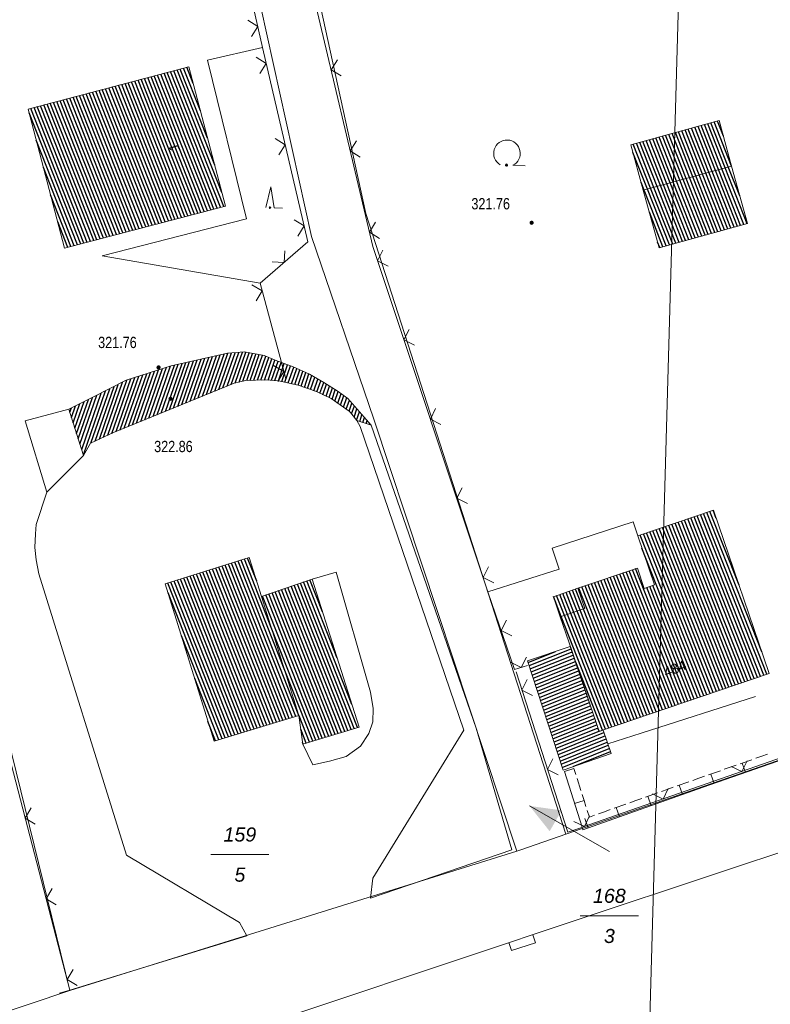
# Model space of a CAD drawing. Header units: metres. Extents: x 345144 to 348639, y 5629211 to 5635235.
# Tile 979 of 1056: x 347348 to 347393, y 5631347 to 5631406. Entities that reach past the tile are written whole.
import ezdxf
from ezdxf.enums import TextEntityAlignment as Align

# ---------------------------------------------------------------- set-up
doc = ezdxf.new("R2010")
doc.units = ezdxf.units.M
doc.header["$MEASUREMENT"] = 0
for name, color, linetype in [('011 Gebäude', 7, 'Continuous'), ('028 Geländeform', 7, 'Continuous'), ('028 Geländeform Ausg.', 7, 'Continuous'), ('065-066 Ver_Entsorgung Ausg.', 7, 'Continuous'), ('081-083 Topographie', 7, 'Continuous'), ('AX Flurstück', 7, 'Continuous'), ('AX Gebäude', 7, 'Continuous'), ('Blatt', 7, 'Continuous'), ('Definitionslinie', 7, 'Continuous'), ('MG Präsentationsobjekt - Linie', 7, 'Continuous'), ('Präsentationsobjekt -Text (punktförmig)', 7, 'Continuous')]:
    doc.layers.add(name, color=color, linetype=linetype)
doc.styles.add('ARIAL', font='arial.ttf', dxfattribs={"height": 1})
doc.styles.add('ARIALIT', font='ariali.ttf', dxfattribs={"height": 1})
pattern_1 = [(250.9552151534, (0, 0), (0.1890527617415, -0.065261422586), [])]
pattern_2 = [(111.5294117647, (0, 0), (-0.186045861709, -0.07339575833), [])]

# ---------------------------------------------------------------- blocks, each defined once
blk = doc.blocks.new('alk_043x_nrw')
h = blk.add_hatch(color=7)
edge = h.paths.add_edge_path(flags=0)
edge.add_arc((0, 0), 1, 180, 360, ccw=False)
edge.add_arc((0, 0), 1, 0, 180, ccw=False)
blk = doc.blocks.new('alk_7200_nrwx2')
at = {"true_color": 0x2e2e2e}
h = blk.add_hatch(color=250, dxfattribs=at)
edge = h.paths.add_edge_path(flags=0)
edge.add_arc((-0.020544, -0.388118), 0.055525, 180, 360, ccw=False)
edge.add_arc((-0.020544, -0.388118), 0.055525, 0, 180, ccw=False)
at = {"color": 250, "lineweight": 5, "true_color": 0x2e2e2e, "flags": 128}
blk.add_lwpolyline([(-0.298168, -0.388118), (-0.020544, 1), (0.257079, -0.388118), (0.812326, -0.388118)], dxfattribs=at)
blk.add_lwpolyline([(-0.298168, -0.388118), (-0.020544, 1), (0.257079, -0.388118), (0.812326, -0.388118)], dxfattribs=at)
at = {"color": 250, "lineweight": 5, "true_color": 0x2e2e2e}
for start, end in [(0, 180), (180, 0)]:
    blk.add_arc((-0.020544, -0.388118), 0.055525, start, end, dxfattribs=at)
blk = doc.blocks.new('alk_7100_nrwx2')
at = {"true_color": 0x2e2e2e}
h = blk.add_hatch(color=250, dxfattribs=at)
edge = h.paths.add_edge_path(flags=0)
edge.add_arc((0.024073, -0.597267), 0.057254, 180, 360, ccw=False)
edge.add_arc((0.024073, -0.597267), 0.057255, 0, 180, ccw=False)
at = {"color": 250, "lineweight": 5, "true_color": 0x2e2e2e, "flags": 128}
blk.add_lwpolyline([(0.349382, -0.597267), (1, -0.597267)], dxfattribs=at)
at = {"color": 250, "lineweight": 5, "true_color": 0x2e2e2e}
for centre, radius, start, end in [((0.024073, 0.012362), 0.690995, -61.9148169, -118.0851831), ((0.024073, -0.597267), 0.057255, 0, 180), ((0.024073, -0.597267), 0.057254, 180, 0)]:
    blk.add_arc(centre, radius, start, end, dxfattribs=at)
blk = doc.blocks.new('swc_strasseneinlauf')
at = {"color": 7, "lineweight": 5, "flags": 128}
blk.add_lwpolyline([(-1, 0), (-1, -0.666667), (1, -0.666667), (1, 0)], dxfattribs=at)

msp = doc.modelspace()

# ---------------------------------------------------------------- hatches: boundary and pattern name
at = {"layer": '011 Gebäude', "true_color": 0x8f8f8f}
h = msp.add_hatch(dxfattribs=at)
h.set_pattern_fill('_USER', color=252, scale=0.2, angle=201.88235294, style=0, pattern_type=0)
h.set_pattern_definition([(201.882352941, (0, 0), (0.074540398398, -0.185590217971), [])])
h.paths.add_polyline_path([(347383.016, 5631363.509), (347383.491, 5631362.1), (347380.622, 5631361.113), (347378.49, 5631367.651), (347378.49, 5631367.651), (347381.048, 5631368.523), (347382.782, 5631363.43), (347382.782, 5631363.43)], flags=0)
at = {"layer": '028 Geländeform', "true_color": 0xb27500}
h = msp.add_hatch(dxfattribs=at)
h.set_pattern_fill('_USER', color=44, scale=0.2, angle=250.95521515, style=0, pattern_type=0)
h.set_pattern_definition(pattern_1)
edge = h.paths.add_edge_path(flags=0)
edge.add_line((347301.488, 5631447.527), (347286.659, 5631441.409))
edge.add_line((347286.659, 5631441.409), (347286.659, 5631441.409))
edge.add_line((347286.659, 5631441.409), (347281.348, 5631439.218))
edge.add_line((347281.348, 5631439.218), (347267.408, 5631433.634))
edge.add_line((347267.408, 5631433.634), (347254.901, 5631425.92))
edge.add_line((347254.901, 5631425.92), (347254.901, 5631425.92))
edge.add_line((347254.901, 5631425.92), (347245.924, 5631419.727))
edge.add_line((347245.924, 5631419.727), (347245.924, 5631419.727))
edge.add_line((347245.924, 5631419.727), (347245.921, 5631419.725))
edge.add_line((347245.921, 5631419.725), (347245.921, 5631419.725))
edge.add_line((347245.921, 5631419.725), (347245.71, 5631419.579))
edge.add_line((347245.71, 5631419.579), (347232.809, 5631412.085))
edge.add_line((347232.809, 5631412.085), (347232.809, 5631412.085))
edge.add_line((347232.809, 5631412.085), (347232.488, 5631411.899))
edge.add_line((347232.488, 5631411.899), (347232.488, 5631411.899))
edge.add_line((347232.488, 5631411.899), (347190.64, 5631387.589))
edge.add_line((347190.64, 5631387.589), (347178.066, 5631380.611))
edge.add_line((347178.066, 5631380.611), (347178.066, 5631380.611))
edge.add_line((347178.066, 5631380.611), (347177.997, 5631380.573))
edge.add_line((347177.997, 5631380.573), (347177.997, 5631380.573))
edge.add_line((347177.997, 5631380.573), (347177.978, 5631380.563))
edge.add_line((347177.978, 5631380.563), (347177.978, 5631380.563))
edge.add_line((347177.978, 5631380.563), (347175.096, 5631378.963))
edge.add_line((347175.096, 5631378.963), (347163.807, 5631372.949))
edge.add_line((347163.807, 5631372.949), (347163.807, 5631372.949))
edge.add_line((347163.807, 5631372.949), (347163.531, 5631372.802))
edge.add_line((347163.531, 5631372.802), (347163.531, 5631372.802))
edge.add_line((347163.531, 5631372.802), (347151.116, 5631366.189))
edge.add_line((347151.116, 5631366.189), (347148.665, 5631364.877))
edge.add_line((347148.665, 5631364.877), (347146.123, 5631363.52))
edge.add_line((347146.123, 5631363.52), (347146.123, 5631363.52))
edge.add_line((347146.123, 5631363.52), (347145.223, 5631365.233))
edge.add_line((347145.223, 5631365.233), (347145.223, 5631365.233))
edge.add_line((347145.223, 5631365.233), (347145.202, 5631365.273))
edge.add_line((347145.202, 5631365.273), (347145.202, 5631365.273))
edge.add_line((347145.202, 5631365.273), (347146.334, 5631366.236))
edge.add_line((347146.334, 5631366.236), (347146.334, 5631366.236))
edge.add_line((347146.334, 5631366.236), (347146.65125, 5631366.51975))
edge.add_line((347146.65125, 5631366.51975), (347146.975109, 5631366.794234))
edge.add_line((347146.975109, 5631366.794234), (347147.298969, 5631367.068719))
edge.add_line((347147.298969, 5631367.068719), (347147.629438, 5631367.333938))
edge.add_line((347147.629438, 5631367.333938), (347147.959906, 5631367.599156))
edge.add_line((347147.959906, 5631367.599156), (347148.296984, 5631367.855109))
edge.add_line((347148.296984, 5631367.855109), (347148.634063, 5631368.111063))
edge.add_line((347148.634063, 5631368.111063), (347148.97775, 5631368.35775))
edge.add_line((347148.97775, 5631368.35775), (347149.321438, 5631368.604438))
edge.add_line((347149.321438, 5631368.604438), (347149.671734, 5631368.841859))
edge.add_line((347149.671734, 5631368.841859), (347150.022031, 5631369.079281))
edge.add_line((347150.022031, 5631369.079281), (347150.378938, 5631369.307438))
edge.add_line((347150.378938, 5631369.307438), (347150.735844, 5631369.535594))
edge.add_line((347150.735844, 5631369.535594), (347151.099359, 5631369.754484))
edge.add_line((347151.099359, 5631369.754484), (347151.462875, 5631369.973375))
edge.add_line((347151.462875, 5631369.973375), (347151.833, 5631370.183))
edge.add_line((347151.833, 5631370.183), (347151.833, 5631370.183))
edge.add_line((347151.833, 5631370.183), (347151.835, 5631370.184))
edge.add_line((347151.835, 5631370.184), (347151.835, 5631370.184))
edge.add_line((347151.835, 5631370.184), (347151.844, 5631370.189125))
edge.add_line((347151.844, 5631370.189125), (347151.853016, 5631370.19425))
edge.add_line((347151.853016, 5631370.19425), (347151.862031, 5631370.199375))
edge.add_line((347151.862031, 5631370.199375), (347151.871063, 5631370.2045))
edge.add_line((347151.871063, 5631370.2045), (347151.880094, 5631370.209625))
edge.add_line((347151.880094, 5631370.209625), (347151.889141, 5631370.21475))
edge.add_line((347151.889141, 5631370.21475), (347151.898188, 5631370.219875))
edge.add_line((347151.898188, 5631370.219875), (347151.90725, 5631370.225))
edge.add_line((347151.90725, 5631370.225), (347151.916313, 5631370.230125))
edge.add_line((347151.916313, 5631370.230125), (347151.925391, 5631370.23525))
edge.add_line((347151.925391, 5631370.23525), (347151.934469, 5631370.240375))
edge.add_line((347151.934469, 5631370.240375), (347151.943563, 5631370.2455))
edge.add_line((347151.943563, 5631370.2455), (347151.952656, 5631370.250625))
edge.add_line((347151.952656, 5631370.250625), (347151.961766, 5631370.25575))
edge.add_line((347151.961766, 5631370.25575), (347151.970875, 5631370.260875))
edge.add_line((347151.970875, 5631370.260875), (347151.98, 5631370.266))
edge.add_line((347151.98, 5631370.266), (347151.98, 5631370.266))
edge.add_line((347151.98, 5631370.266), (347154.353, 5631371.504))
edge.add_line((347154.353, 5631371.504), (347154.353, 5631371.504))
edge.add_line((347154.353, 5631371.504), (347154.565, 5631371.615))
edge.add_line((347154.565, 5631371.615), (347154.565, 5631371.615))
edge.add_line((347154.565, 5631371.615), (347183.556, 5631386.744))
edge.add_line((347183.556, 5631386.744), (347217.929, 5631406.734))
edge.add_line((347217.929, 5631406.734), (347217.929, 5631406.734))
edge.add_line((347217.929, 5631406.734), (347218.253, 5631406.922))
edge.add_line((347218.253, 5631406.922), (347218.253, 5631406.922))
edge.add_line((347218.253, 5631406.922), (347244.146, 5631421.98))
edge.add_line((347244.146, 5631421.98), (347254.577, 5631426.501))
edge.add_line((347254.577, 5631426.501), (347254.577, 5631426.501))
edge.add_line((347254.577, 5631426.501), (347266.817, 5631434.336))
edge.add_line((347266.817, 5631434.336), (347280.218, 5631440.399))
edge.add_line((347280.218, 5631440.399), (347300.9, 5631448.521))
edge.add_line((347300.9, 5631448.521), (347300.9, 5631448.521))
edge.add_line((347300.9, 5631448.521), (347321.196, 5631457.938))
edge.add_line((347321.196, 5631457.938), (347321.196, 5631457.938))
edge.add_line((347321.196, 5631457.938), (347343.35, 5631467.032))
edge.add_line((347343.35, 5631467.032), (347343.35, 5631467.032))
edge.add_line((347343.35, 5631467.032), (347344.00825, 5631467.32475))
edge.add_line((347344.00825, 5631467.32475), (347344.673797, 5631467.590281))
edge.add_line((347344.673797, 5631467.590281), (347345.339344, 5631467.855812))
edge.add_line((347345.339344, 5631467.855812), (347346.012188, 5631468.094125))
edge.add_line((347346.012188, 5631468.094125), (347346.685031, 5631468.332438))
edge.add_line((347346.685031, 5631468.332438), (347347.365172, 5631468.543531))
edge.add_line((347347.365172, 5631468.543531), (347348.045313, 5631468.754625))
edge.add_line((347348.045313, 5631468.754625), (347348.73275, 5631468.9385))
edge.add_line((347348.73275, 5631468.9385), (347349.420187, 5631469.122375))
edge.add_line((347349.420187, 5631469.122375), (347350.114922, 5631469.279031))
edge.add_line((347350.114922, 5631469.279031), (347350.809656, 5631469.435688))
edge.add_line((347350.809656, 5631469.435688), (347351.511687, 5631469.565125))
edge.add_line((347351.511687, 5631469.565125), (347352.213719, 5631469.694563))
edge.add_line((347352.213719, 5631469.694563), (347352.923047, 5631469.796781))
edge.add_line((347352.923047, 5631469.796781), (347353.632375, 5631469.899))
edge.add_line((347353.632375, 5631469.899), (347354.349, 5631469.974))
edge.add_line((347354.349, 5631469.974), (347354.349, 5631469.974))
edge.add_line((347354.349, 5631469.974), (347354.842875, 5631470.031))
edge.add_line((347354.842875, 5631470.031), (347355.337109, 5631470.078266))
edge.add_line((347355.337109, 5631470.078266), (347355.831344, 5631470.125531))
edge.add_line((347355.831344, 5631470.125531), (347356.325938, 5631470.163063))
edge.add_line((347356.325938, 5631470.163063), (347356.820531, 5631470.200594))
edge.add_line((347356.820531, 5631470.200594), (347357.315484, 5631470.228391))
edge.add_line((347357.315484, 5631470.228391), (347357.810438, 5631470.256188))
edge.add_line((347357.810438, 5631470.256188), (347358.30575, 5631470.27425))
edge.add_line((347358.30575, 5631470.27425), (347358.801063, 5631470.292312))
edge.add_line((347358.801063, 5631470.292312), (347359.296734, 5631470.300641))
edge.add_line((347359.296734, 5631470.300641), (347359.792406, 5631470.308969))
edge.add_line((347359.792406, 5631470.308969), (347360.288438, 5631470.307563))
edge.add_line((347360.288438, 5631470.307563), (347360.784469, 5631470.306156))
edge.add_line((347360.784469, 5631470.306156), (347361.280859, 5631470.295016))
edge.add_line((347361.280859, 5631470.295016), (347361.77725, 5631470.283875))
edge.add_line((347361.77725, 5631470.283875), (347362.274, 5631470.263))
edge.add_arc((347362.564, 5631467.285), 2.992087, 41.81641451, 95.56197123, ccw=False)
edge.add_line((347364.794, 5631469.28), (347364.655, 5631467.891))
edge.add_line((347364.655, 5631467.891), (347364.655, 5631467.891))
edge.add_line((347364.655, 5631467.891), (347364.19025, 5631467.91475))
edge.add_line((347364.19025, 5631467.91475), (347363.725609, 5631467.930859))
edge.add_line((347363.725609, 5631467.930859), (347363.260969, 5631467.946969))
edge.add_line((347363.260969, 5631467.946969), (347362.796438, 5631467.955438))
edge.add_line((347362.796438, 5631467.955438), (347362.331906, 5631467.963906))
edge.add_line((347362.331906, 5631467.963906), (347361.867484, 5631467.964734))
edge.add_line((347361.867484, 5631467.964734), (347361.403063, 5631467.965563))
edge.add_line((347361.403063, 5631467.965563), (347360.93875, 5631467.95875))
edge.add_line((347360.93875, 5631467.95875), (347360.474438, 5631467.951938))
edge.add_line((347360.474438, 5631467.951938), (347360.010234, 5631467.937484))
edge.add_line((347360.010234, 5631467.937484), (347359.546031, 5631467.923031))
edge.add_line((347359.546031, 5631467.923031), (347359.081938, 5631467.900938))
edge.add_line((347359.081938, 5631467.900938), (347358.617844, 5631467.878844))
edge.add_line((347358.617844, 5631467.878844), (347358.153859, 5631467.849109))
edge.add_line((347358.153859, 5631467.849109), (347357.689875, 5631467.819375))
edge.add_line((347357.689875, 5631467.819375), (347357.226, 5631467.782))
edge.add_line((347357.226, 5631467.782), (347357.226, 5631467.782))
edge.add_line((347357.226, 5631467.782), (347356.42925, 5631467.708375))
edge.add_line((347356.42925, 5631467.708375), (347355.637125, 5631467.612625))
edge.add_line((347355.637125, 5631467.612625), (347354.845, 5631467.516875))
edge.add_line((347354.845, 5631467.516875), (347354.0575, 5631467.399))
edge.add_line((347354.0575, 5631467.399), (347353.27, 5631467.281125))
edge.add_line((347353.27, 5631467.281125), (347352.487125, 5631467.141125))
edge.add_line((347352.487125, 5631467.141125), (347351.70425, 5631467.001125))
edge.add_line((347351.70425, 5631467.001125), (347350.926, 5631466.839))
edge.add_line((347350.926, 5631466.839), (347350.14775, 5631466.676875))
edge.add_line((347350.14775, 5631466.676875), (347349.374125, 5631466.492625))
edge.add_line((347349.374125, 5631466.492625), (347348.6005, 5631466.308375))
edge.add_line((347348.6005, 5631466.308375), (347347.8315, 5631466.102))
edge.add_line((347347.8315, 5631466.102), (347347.0625, 5631465.895625))
edge.add_line((347347.0625, 5631465.895625), (347346.298125, 5631465.667125))
edge.add_line((347346.298125, 5631465.667125), (347345.53375, 5631465.438625))
edge.add_line((347345.53375, 5631465.438625), (347344.774, 5631465.188))
edge.add_line((347344.774, 5631465.188), (347344.774, 5631465.188))
edge.add_line((347344.774, 5631465.188), (347301.488, 5631447.527))
h = msp.add_hatch(dxfattribs=at)
h.set_pattern_fill('_USER', color=44, scale=0.2, angle=250.95521515, style=0, pattern_type=0)
h.set_pattern_definition(pattern_1)
h.paths.add_polyline_path([(347350.994, 5631382.738), (347352.397, 5631383.426), (347352.397, 5631383.426), (347354.441, 5631384.464), (347354.441, 5631384.464), (347357.124, 5631385.333), (347357.124, 5631385.333), (347360.508, 5631386.082), (347360.508, 5631386.082), (347361.531, 5631386.16), (347361.531, 5631386.16), (347362.7, 5631385.944), (347362.7, 5631385.944), (347363.364, 5631385.661), (347363.364, 5631385.661), (347363.733, 5631385.525), (347363.733, 5631385.525), (347364.448, 5631385.263), (347364.448, 5631385.263), (347365.416, 5631384.832), (347365.416, 5631384.832), (347366.272, 5631384.334), (347366.272, 5631384.334), (347367.075, 5631383.832), (347367.075, 5631383.832), (347367.725, 5631383.373), (347367.725, 5631383.373), (347369.115, 5631381.765), (347369.115, 5631381.765), (347368.258, 5631382.059), (347368.258, 5631382.059), (347367.872, 5631382.537), (347367.872, 5631382.537), (347367.803, 5631382.616), (347367.803, 5631382.616), (347366.719, 5631383.364), (347366.719, 5631383.364), (347365.833, 5631383.782), (347365.833, 5631383.782), (347364.745, 5631384.167), (347364.745, 5631384.167), (347363.564, 5631384.439), (347363.564, 5631384.439), (347362.807, 5631384.481), (347362.807, 5631384.481), (347361.586, 5631384.446), (347361.586, 5631384.446), (347360.901, 5631384.283), (347360.901, 5631384.283), (347353.67, 5631381.325), (347353.67, 5631381.325), (347352.294, 5631380.689), (347352.294, 5631380.689), (347351.878, 5631379.964), (347351.878, 5631379.964)], flags=0)
at = {"layer": 'AX Gebäude', "true_color": 0x4f4f4f}
h = msp.add_hatch(dxfattribs=at)
h.set_pattern_fill('_USER', color=251, scale=0.2, angle=111.52941176, style=0, pattern_type=0)
h.set_pattern_definition(pattern_2)
h.paths.add_polyline_path([(347348.549, 5631400.709), (347358.186, 5631403.243), (347360.378, 5631394.903), (347350.741, 5631392.37)], flags=0)
h = msp.add_hatch(dxfattribs=at)
h.set_pattern_fill('_USER', color=251, scale=0.2, angle=111.52941176, style=0, pattern_type=0)
h.set_pattern_definition(pattern_2)
h.paths.add_polyline_path([(347385.426, 5631395.846), (347384.679, 5631398.569), (347389.969, 5631400.019), (347390.715, 5631397.297)], flags=0)
h = msp.add_hatch(dxfattribs=at)
h.set_pattern_fill('_USER', color=251, scale=0.2, angle=111.52941176, style=0, pattern_type=0)
h.set_pattern_definition(pattern_2)
h.paths.add_polyline_path([(347385.426, 5631395.846), (347390.715, 5631397.297), (347391.661, 5631393.848), (347386.372, 5631392.398)], flags=0)
h = msp.add_hatch(dxfattribs=at)
h.set_pattern_fill('_USER', color=251, scale=0.2, angle=111.52941176, style=0, pattern_type=0)
h.set_pattern_definition(pattern_2)
h.paths.add_polyline_path([(347381.505, 5631372), (347385.071, 5631373.214), (347385.485, 5631371.998), (347386.091, 5631372.204), (347385.092, 5631375.137), (347389.63, 5631376.681), (347392.963, 5631366.897), (347382.921, 5631363.477), (347382.782, 5631363.43), (347381.134, 5631368.27), (347380.448, 5631370.282), (347381.92, 5631370.783)], flags=0)
h = msp.add_hatch(dxfattribs=at)
h.set_pattern_fill('_USER', color=251, scale=0.2, angle=111.52941176, style=0, pattern_type=0)
h.set_pattern_definition(pattern_2)
h.paths.add_polyline_path([(347356.775, 5631372.265), (347361.802, 5631373.842), (347362.549, 5631371.517), (347364.79, 5631364.385), (347359.704, 5631362.84)], flags=0)
h = msp.add_hatch(dxfattribs=at)
h.set_pattern_fill('_USER', color=251, scale=0.2, angle=111.52941176, style=0, pattern_type=0)
h.set_pattern_definition(pattern_2)
h.paths.add_polyline_path([(347364.79, 5631364.385), (347362.549, 5631371.517), (347365.582, 5631372.558), (347368.394, 5631363.688), (347365.01, 5631362.655)], flags=0)
h = msp.add_hatch(dxfattribs=at)
h.set_pattern_fill('_USER', color=251, scale=0.2, angle=111.52941176, style=0, pattern_type=0)
h.set_pattern_definition(pattern_2)
h.paths.add_polyline_path([(347380.448, 5631370.282), (347380.034, 5631371.499), (347381.505, 5631372), (347381.92, 5631370.783)], flags=0)
at = {"layer": 'MG Präsentationsobjekt - Linie', "true_color": 0x5e5e5e}
msp.add_hatch(color=251, dxfattribs=at).paths.add_polyline_path([(347380.527316, 5631358.696945), (347379.814088, 5631357.445983), (347378.607, 5631358.963)], flags=0)

# ---------------------------------------------------------------- linework, layer by layer
at = {"layer": '011 Gebäude', "color": 251, "linetype": 'Continuous', "lineweight": 13, "true_color": 0x4f4f4f, "flags": 128}
msp.add_lwpolyline([(347383.016, 5631363.509), (347383.491, 5631362.1), (347380.622, 5631361.113), (347378.49, 5631367.651), (347378.49, 5631367.651), (347381.048, 5631368.523), (347382.782, 5631363.43), (347382.782, 5631363.43), (347383.016, 5631363.509)], dxfattribs=at)
at = {"layer": '081-083 Topographie', "color": 7, "linetype": 'Continuous', "lineweight": 5, "flags": 128}
for points in [[(347360.928, 5631411.799), (347362.6, 5631404.403), (347362.6, 5631404.403), (347365.323, 5631392.748), (347365.323, 5631392.748), (347362.463, 5631390.277), (347362.463, 5631390.277), (347363.733, 5631385.525), (347363.733, 5631385.525), (347363.996, 5631384.543)], [(347365.367, 5631408.799), (347369.213, 5631392.471), (347369.213, 5631392.471), (347376.116, 5631371.799), (347376.116, 5631371.799), (347377.699, 5631367.131), (347377.699, 5631367.131), (347378.492, 5631367.37)], [(347362.6, 5631404.403), (347359.299, 5631403.631), (347359.299, 5631403.631), (347361.645, 5631394.126), (347361.645, 5631394.126), (347352.999, 5631391.925), (347352.999, 5631391.925), (347362.463, 5631390.277)], [(347348.375, 5631382.026), (347350.994, 5631382.738)], [(347348.375, 5631382.026), (347349.67, 5631377.756)], [(347368.258, 5631382.059), (347368.465, 5631381.693), (347368.465, 5631381.693), (347374.675, 5631363.505), (347374.675, 5631363.505), (347369.213, 5631354.638), (347369.213, 5631354.638), (347369.071, 5631353.428), (347369.071, 5631353.428), (347377.544, 5631356.325), (347377.544, 5631356.325), (347375.404, 5631363.622), (347375.404, 5631363.622), (347369.115, 5631381.765)], [(347349.67, 5631377.756), (347351.878, 5631379.964)], [(347350.437, 5631347.744), (347351.053, 5631347.933), (347351.053, 5631347.933), (347361.658, 5631351.182), (347361.658, 5631351.182), (347361.219, 5631351.982), (347361.219, 5631351.982), (347354.449, 5631356.005), (347354.449, 5631356.005), (347349.201, 5631372.868), (347349.201, 5631372.868), (347349.04, 5631373.699), (347349.04, 5631373.699), (347348.962, 5631374.449), (347348.962, 5631374.449), (347348.989, 5631375.254), (347348.989, 5631375.254), (347349.043, 5631375.816), (347349.043, 5631375.816), (347349.67, 5631377.756)], [(347385.092, 5631375.137), (347384.815, 5631375.979), (347384.815, 5631375.979), (347379.964, 5631374.403), (347379.964, 5631374.403), (347380.374, 5631373.153), (347380.374, 5631373.153), (347376.116, 5631371.799)], [(347365.01, 5631362.655), (347365.618, 5631361.427), (347365.618, 5631361.427), (347366.622, 5631361.638), (347366.622, 5631361.638), (347367.613, 5631361.927), (347367.613, 5631361.927), (347368.479, 5631362.551), (347368.479, 5631362.551), (347368.977, 5631363.31), (347368.977, 5631363.31), (347369.221, 5631364.004), (347369.221, 5631364.004), (347369.229, 5631364.791), (347369.229, 5631364.791), (347369.075, 5631365.775), (347369.075, 5631365.775), (347367.024, 5631372.96), (347367.024, 5631372.96), (347365.582, 5631372.558), (347365.582, 5631372.558), (347365.512, 5631372.534)], [(347345.687, 5631368.573), (347351.053, 5631347.933), (347351.053, 5631347.933), (347351.061, 5631347.901)]]:
    msp.add_lwpolyline(points, dxfattribs=at)
at = {"layer": 'AX Flurstück', "color": 8, "linetype": 'Continuous', "lineweight": 13, "true_color": 0x808080, "flags": 128}
for points in [[(347368.795, 5631394.448), (347380.787, 5631357.269), (347378.082, 5631356.33), (347377.842, 5631356.254), (347369.268, 5631382.139), (347365.547, 5631393.078), (347361.36, 5631411.995), (347358.674, 5631425.139), (347358.382, 5631434.391), (347364.75, 5631461.781), (347365.18, 5631464.127), (347369.214, 5631463.295), (347370.114, 5631463.106), (347369.975, 5631461.392), (347369.237, 5631461.404), (347368.052, 5631458.922), (347361.536, 5631433.847), (347362.717, 5631422.189), (347368.795, 5631394.448)], [(347370.114, 5631463.106), (347385.232, 5631459.94), (347392.343, 5631458.451), (347392.587, 5631445.4), (347395.161, 5631411.713), (347395.435, 5631408.35), (347396.275, 5631397.468), (347397.701, 5631379.118), (347401.745, 5631364.541), (347380.787, 5631357.269), (347368.795, 5631394.448), (347362.717, 5631422.189), (347361.536, 5631433.847), (347368.052, 5631458.922), (347369.237, 5631461.404), (347369.975, 5631461.392), (347370.114, 5631463.106)], [(347361.36, 5631411.995), (347365.547, 5631393.078), (347369.268, 5631382.139), (347377.842, 5631356.254), (347351.062, 5631347.901), (347345.683, 5631369.704), (347341.797, 5631383.891), (347333.052, 5631418.649), (347358.674, 5631425.139), (347361.36, 5631411.995)], [(347282.194, 5631324.811), (347301.601, 5631332.06), (347319.253, 5631337.867), (347323.055, 5631339.117), (347329.148, 5631341.951), (347331.061, 5631341.525), (347331.785, 5631341.432), (347351.062, 5631347.901), (347377.842, 5631356.254), (347378.082, 5631356.33), (347380.787, 5631357.269), (347401.745, 5631364.541), (347406.634, 5631365.997), (347420.619, 5631370.572), (347432.974, 5631374.664), (347450.231, 5631380.183), (347451.14, 5631380.474), (347461.966, 5631384.005), (347468.731, 5631386.613), (347484.747, 5631391.877), (347489.476, 5631393.302), (347503.747, 5631397.602), (347536.016, 5631408.683)], [(347319.972, 5631377.273), (347341.797, 5631383.891), (347345.683, 5631369.704), (347351.062, 5631347.901), (347331.785, 5631341.432), (347331.061, 5631341.525), (347319.972, 5631377.273)]]:
    msp.add_lwpolyline(points, dxfattribs=at)
at = {"layer": 'AX Gebäude', "color": 7, "linetype": 'Continuous', "lineweight": 5, "flags": 128}
for points in [[(347348.549, 5631400.709), (347358.186, 5631403.243), (347360.378, 5631394.903), (347350.741, 5631392.37), (347348.549, 5631400.709)], [(347385.426, 5631395.846), (347384.679, 5631398.569), (347389.969, 5631400.019), (347390.715, 5631397.297), (347385.426, 5631395.846)], [(347385.426, 5631395.846), (347390.715, 5631397.297), (347391.661, 5631393.848), (347386.372, 5631392.398), (347385.426, 5631395.846)], [(347381.505, 5631372), (347385.071, 5631373.214), (347385.485, 5631371.998), (347386.091, 5631372.204), (347385.092, 5631375.137), (347389.63, 5631376.681), (347392.963, 5631366.897), (347382.921, 5631363.477), (347382.782, 5631363.43), (347381.134, 5631368.27), (347380.448, 5631370.282), (347381.92, 5631370.783), (347381.505, 5631372)], [(347356.775, 5631372.265), (347361.802, 5631373.842), (347362.549, 5631371.517), (347364.79, 5631364.385), (347359.704, 5631362.84), (347356.775, 5631372.265)], [(347364.79, 5631364.385), (347362.549, 5631371.517), (347365.582, 5631372.558), (347368.394, 5631363.688), (347365.01, 5631362.655), (347364.79, 5631364.385)], [(347380.448, 5631370.282), (347380.034, 5631371.499), (347381.505, 5631372), (347381.92, 5631370.783), (347380.448, 5631370.282)]]:
    msp.add_lwpolyline(points, dxfattribs=at)
at = {"layer": 'Blatt', "color": 205, "linetype": 'Continuous', "lineweight": 5, "true_color": 0x873099, "flags": 128}
for points in [[(346881.984, 5631215.922), (346889.025, 5631465.797), (347388.783, 5631451.723), (347381.745, 5631201.846), (346881.984, 5631215.922)], [(347381.745, 5631201.846), (347388.783, 5631451.723), (347888.543, 5631437.647), (347881.503, 5631187.771), (347381.745, 5631201.846)]]:
    msp.add_lwpolyline(points, dxfattribs=at)
at = {"layer": 'Definitionslinie', "color": 7, "linetype": 'Continuous', "lineweight": 5, "flags": 128}
for points in [[(347360.928, 5631411.799), (347362.6, 5631404.403)], [(347365.367, 5631408.799), (347369.213, 5631392.471)], [(347361.938, 5631405.065), (347362.315, 5631405.663), (347361.717, 5631406.04)], [(347361.938, 5631405.065), (347362.315, 5631405.663), (347361.717, 5631406.04)], [(347359.299, 5631403.631), (347362.6, 5631404.403)], [(347362.6, 5631404.403), (347365.323, 5631392.748)], [(347362.451, 5631402.844), (347362.824, 5631403.444), (347362.223, 5631403.817)], [(347362.451, 5631402.844), (347362.824, 5631403.444), (347362.223, 5631403.817)], [(347359.299, 5631403.631), (347361.645, 5631394.126)], [(347367.089, 5631403.67), (347366.717, 5631403.068), (347367.318, 5631402.696)], [(347367.089, 5631403.67), (347366.717, 5631403.068), (347367.318, 5631402.696)], [(347363.588, 5631397.975), (347363.962, 5631398.576), (347363.361, 5631398.949)], [(347363.588, 5631397.975), (347363.962, 5631398.576), (347363.361, 5631398.949)], [(347368.235, 5631398.803), (347367.863, 5631398.202), (347368.465, 5631397.83)], [(347368.235, 5631398.803), (347367.863, 5631398.202), (347368.465, 5631397.83)], [(347352.999, 5631391.925), (347361.645, 5631394.126)], [(347364.726, 5631393.106), (347365.099, 5631393.707), (347364.498, 5631394.08)], [(347364.726, 5631393.106), (347365.099, 5631393.707), (347364.498, 5631394.08)], [(347369.382, 5631393.936), (347369.01, 5631393.335), (347369.611, 5631392.963)], [(347369.382, 5631393.936), (347369.01, 5631393.335), (347369.611, 5631392.963)], [(347362.463, 5631390.277), (347365.323, 5631392.748)], [(347363.188, 5631391.564), (347363.893, 5631391.513), (347363.945, 5631392.218)], [(347363.188, 5631391.564), (347363.893, 5631391.513), (347363.945, 5631392.218)], [(347369.213, 5631392.471), (347376.116, 5631371.799)], [(347369.813, 5631392.253), (347369.497, 5631391.62), (347370.13, 5631391.304)], [(347369.813, 5631392.253), (347369.497, 5631391.62), (347370.13, 5631391.304)], [(347352.999, 5631391.925), (347362.463, 5631390.277)], [(347362.463, 5631390.277), (347363.733, 5631385.525), (347363.733, 5631385.525), (347363.996, 5631384.543)], [(347362.23, 5631389.213), (347362.584, 5631389.825), (347361.972, 5631390.179)], [(347362.23, 5631389.213), (347362.584, 5631389.825), (347361.972, 5631390.179)], [(347371.397, 5631387.51), (347371.081, 5631386.878), (347371.713, 5631386.562)], [(347371.397, 5631387.51), (347371.081, 5631386.878), (347371.713, 5631386.562)], [(347363.521, 5631384.383), (347363.875, 5631384.995), (347363.263, 5631385.349)], [(347363.521, 5631384.382), (347363.875, 5631384.995), (347363.263, 5631385.348)], [(347348.375, 5631382.026), (347350.994, 5631382.738)], [(347372.98, 5631382.768), (347372.665, 5631382.135), (347373.297, 5631381.819)], [(347372.98, 5631382.768), (347372.665, 5631382.135), (347373.297, 5631381.819)], [(347348.375, 5631382.026), (347349.67, 5631377.756)], [(347368.258, 5631382.059), (347368.465, 5631381.693)], [(347368.465, 5631381.693), (347374.675, 5631363.505)], [(347369.115, 5631381.765), (347375.404, 5631363.622)], [(347349.67, 5631377.756), (347351.878, 5631379.964)], [(347374.564, 5631378.025), (347374.248, 5631377.392), (347374.881, 5631377.077)], [(347374.564, 5631378.025), (347374.248, 5631377.392), (347374.881, 5631377.077)], [(347349.043, 5631375.816), (347349.67, 5631377.756)], [(347348.989, 5631375.254), (347349.043, 5631375.816)], [(347379.964, 5631374.403), (347384.815, 5631375.979)], [(347384.815, 5631375.979), (347385.092, 5631375.137)], [(347348.989, 5631375.254), (347348.962, 5631374.449)], [(347348.962, 5631374.449), (347349.04, 5631373.699)], [(347379.964, 5631374.403), (347380.374, 5631373.153)], [(347349.04, 5631373.699), (347349.201, 5631372.868)], [(347376.148, 5631373.282), (347375.832, 5631372.65), (347376.464, 5631372.334)], [(347376.148, 5631373.282), (347375.832, 5631372.65), (347376.464, 5631372.334)], [(347376.116, 5631371.799), (347380.374, 5631373.153)], [(347349.201, 5631372.868), (347354.449, 5631356.005)], [(347365.512, 5631372.534), (347365.582, 5631372.558)], [(347365.582, 5631372.558), (347367.024, 5631372.96)], [(347367.024, 5631372.96), (347369.075, 5631365.775)], [(347376.116, 5631371.799), (347377.699, 5631367.131)], [(347377.22, 5631370.099), (347376.908, 5631369.465), (347377.542, 5631369.152)], [(347377.22, 5631370.099), (347376.908, 5631369.465), (347377.542, 5631369.152)], [(347345.687, 5631368.573), (347351.053, 5631347.933), (347351.053, 5631347.933), (347351.061, 5631347.901)], [(347377.472, 5631367.585), (347378.096, 5631367.251), (347378.43, 5631367.874)], [(347377.472, 5631367.585), (347378.096, 5631367.251), (347378.43, 5631367.874)], [(347377.699, 5631367.131), (347378.492, 5631367.37)], [(347377.799, 5631366.993), (347380.909, 5631357.384), (347381.672, 5631357.651), (347381.757, 5631357.681), (347381.757, 5631357.681), (347401.713, 5631364.653), (347401.713, 5631364.653), (347401.854, 5631364.702)], [(347378.473, 5631366.535), (347378.151, 5631365.905), (347378.781, 5631365.584)], [(347369.075, 5631365.775), (347369.229, 5631364.791)], [(347369.229, 5631364.791), (347369.221, 5631364.004)], [(347380.695, 5631361.017), (347381.757, 5631357.681), (347381.757, 5631357.681), (347381.807, 5631357.523), (347389.019, 5631360.082), (347400.94, 5631364.242), (347400.94, 5631364.242), (347401.889, 5631364.573)], [(347368.977, 5631363.31), (347369.221, 5631364.004)], [(347368.479, 5631362.551), (347368.977, 5631363.31)], [(347369.213, 5631354.638), (347374.675, 5631363.505)], [(347375.404, 5631363.622), (347377.544, 5631356.325)], [(347365.01, 5631362.655), (347365.618, 5631361.427)], [(347367.613, 5631361.927), (347368.479, 5631362.551)], [(347366.622, 5631361.638), (347367.613, 5631361.927)], [(347392.167, 5631361.816), (347392.521, 5631361.94)], [(347392.521, 5631361.94), (347392.875, 5631362.063)], [(347365.618, 5631361.427), (347366.622, 5631361.638)], [(347380.012, 5631361.778), (347379.691, 5631361.148), (347380.32, 5631360.827)], [(347390.632, 5631361.281), (347390.986, 5631361.404)], [(347390.697, 5631361.334), (347391.334, 5631361.027), (347391.641, 5631361.664)], [(347391.222, 5631361.487), (347391.931, 5631361.734)], [(347391.55, 5631360.965), (347391.352, 5631361.531)], [(347380.695, 5631361.017), (347381.267, 5631361.199)], [(347381.267, 5631361.199), (347380.695, 5631361.017)], [(347381.267, 5631361.199), (347381.381, 5631360.842)], [(347388.744, 5631360.621), (347388.82, 5631360.648), (347389.098, 5631360.745)], [(347389.334, 5631360.827), (347390.042, 5631361.075)], [(347389.662, 5631360.306), (347389.464, 5631360.872)], [(347390.278, 5631361.157), (347390.632, 5631361.281)], [(347381.457, 5631360.603), (347381.684, 5631359.889)], [(347387.448, 5631360.161), (347388.155, 5631360.412)], [(347387.776, 5631359.641), (347387.576, 5631360.207)], [(347388.391, 5631360.496), (347388.744, 5631360.621)], [(347381.76, 5631359.651), (347381.874, 5631359.293)], [(347385.564, 5631359.493), (347386.27, 5631359.743)], [(347385.891, 5631358.972), (347385.691, 5631359.538)], [(347385.977, 5631359.685), (347386.614, 5631359.378), (347386.921, 5631360.015)], [(347386.506, 5631359.827), (347386.859, 5631359.952)], [(347386.859, 5631359.952), (347387.213, 5631360.078)], [(347381.302, 5631359.111), (347381.874, 5631359.293)], [(347381.874, 5631359.293), (347381.987, 5631358.936)], [(347383.679, 5631358.824), (347384.385, 5631359.075)], [(347384.621, 5631359.158), (347384.974, 5631359.284)], [(347384.974, 5631359.284), (347385.328, 5631359.409)], [(347348.732, 5631358.847), (347348.374, 5631358.237), (347348.984, 5631357.879)], [(347348.732, 5631358.847), (347348.374, 5631358.237), (347348.984, 5631357.879)], [(347381.257, 5631358.036), (347381.894, 5631357.729), (347382.201, 5631358.366)], [(347382.063, 5631358.698), (347382.191, 5631358.296), (347382.501, 5631358.406)], [(347382.736, 5631358.489), (347383.09, 5631358.615)], [(347383.09, 5631358.615), (347383.443, 5631358.74)], [(347384.006, 5631358.303), (347383.806, 5631358.869)], [(347382.121, 5631357.634), (347381.921, 5631358.2)], [(347354.449, 5631356.005), (347361.219, 5631351.982)], [(347369.071, 5631353.428), (347377.544, 5631356.325)], [(347369.071, 5631353.428), (347369.213, 5631354.638)], [(347349.99, 5631354.008), (347349.632, 5631353.398), (347350.242, 5631353.04)], [(347349.99, 5631354.008), (347349.632, 5631353.398), (347350.242, 5631353.04)], [(347361.219, 5631351.982), (347361.658, 5631351.182)], [(347350.437, 5631347.744), (347351.053, 5631347.933), (347351.053, 5631347.933), (347361.658, 5631351.182)], [(347351.248, 5631349.169), (347350.89, 5631348.559), (347351.5, 5631348.201)], [(347351.248, 5631349.169), (347350.89, 5631348.559), (347351.5, 5631348.201)]]:
    msp.add_lwpolyline(points, dxfattribs=at)
at = {"layer": 'Definitionslinie', "color": 44, "linetype": 'Continuous', "lineweight": 5, "true_color": 0xb27500, "flags": 128}
for points in [[(347357.124, 5631385.333), (347360.508, 5631386.082)], [(347360.508, 5631386.082), (347361.531, 5631386.16)], [(347361.531, 5631386.16), (347362.7, 5631385.944)], [(347362.7, 5631385.944), (347363.364, 5631385.661)], [(347363.364, 5631385.661), (347363.733, 5631385.525), (347363.733, 5631385.525), (347364.448, 5631385.263)], [(347354.441, 5631384.464), (347357.124, 5631385.333)], [(347364.448, 5631385.263), (347365.416, 5631384.832)], [(347352.397, 5631383.426), (347354.441, 5631384.464)], [(347360.901, 5631384.283), (347361.586, 5631384.446)], [(347361.586, 5631384.446), (347362.807, 5631384.481)], [(347362.807, 5631384.481), (347363.564, 5631384.439)], [(347363.564, 5631384.439), (347364.745, 5631384.167)], [(347365.416, 5631384.832), (347366.272, 5631384.334)], [(347366.272, 5631384.334), (347367.075, 5631383.832)], [(347353.67, 5631381.325), (347360.901, 5631384.283)], [(347364.745, 5631384.167), (347365.833, 5631383.782)], [(347365.833, 5631383.782), (347366.719, 5631383.364)], [(347367.075, 5631383.832), (347367.725, 5631383.373)], [(347350.994, 5631382.738), (347352.397, 5631383.426)], [(347366.719, 5631383.364), (347367.803, 5631382.616)], [(347367.725, 5631383.373), (347369.115, 5631381.765)], [(347350.994, 5631382.738), (347351.878, 5631379.964)], [(347367.803, 5631382.616), (347367.872, 5631382.537)], [(347367.872, 5631382.537), (347368.258, 5631382.059)], [(347368.258, 5631382.059), (347369.115, 5631381.765)], [(347352.294, 5631380.689), (347353.67, 5631381.325)], [(347351.878, 5631379.964), (347352.294, 5631380.689)]]:
    msp.add_lwpolyline(points, dxfattribs=at)
at = {"layer": 'Definitionslinie', "color": 250, "linetype": 'Continuous', "lineweight": 13, "true_color": 0x2e2e2e, "flags": 128}
for points in [[(347378.49, 5631367.651), (347381.048, 5631368.523), (347382.782, 5631363.43), (347382.782, 5631363.43), (347383.016, 5631363.509)], [(347378.49, 5631367.651), (347380.622, 5631361.113), (347383.491, 5631362.1), (347383.016, 5631363.509)]]:
    msp.add_lwpolyline(points, dxfattribs=at)
at = {"layer": 'Definitionslinie', "color": 219, "linetype": 'Continuous', "lineweight": 5, "true_color": 0x5c3d57, "flags": 128}
for points in [[(347392.159, 5631365.514), (347385.294, 5631363.329), (347383.292, 5631362.692)], [(347402.435, 5631359.117), (347382.236, 5631352.39), (347365.737, 5631346.892), (347353.652, 5631342.851), (347351.729, 5631342.265), (347350.632, 5631341.948), (347347.982, 5631341.401), (347345.433, 5631341.006), (347342.901, 5631340.532), (347339.598, 5631340.007), (347336.773, 5631339.339), (347331.522, 5631338.279), (347318.445, 5631334.138), (347292.512, 5631324.839)]]:
    msp.add_lwpolyline(points, dxfattribs=at)
at = {"layer": 'MG Präsentationsobjekt - Linie', "color": 251, "linetype": 'Continuous', "lineweight": 13, "true_color": 0x5e5e5e, "flags": 128}
msp.add_lwpolyline([(347378.607, 5631358.963), (347383.39, 5631356.236)], dxfattribs=at)
at = {"layer": 'Präsentationsobjekt -Text (punktförmig)', "color": 251, "linetype": 'Continuous', "lineweight": 13, "true_color": 0x5e5e5e, "flags": 128}
for points in [[(347359.5054, 5631356.04852), (347362.9866, 5631356.04852)], [(347381.6494, 5631352.37452), (347385.1306, 5631352.37452)]]:
    msp.add_lwpolyline(points, dxfattribs=at)

# ---------------------------------------------------------------- block references
at = {"layer": '028 Geländeform', "xscale": 0.125, "yscale": 0.125}
for p, rotation in [((347378.731, 5631393.899), -2.326609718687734), ((347356.372, 5631385.234), -2.325463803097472), ((347357.091, 5631383.356), -2.326094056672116)]:
    msp.add_blockref('alk_043x_nrw', p, dxfattribs=dict(at, rotation=rotation))
at = {"layer": '065-066 Ver_Entsorgung Ausg.', "xscale": 0.75, "yscale": 0.75, "rotation": 18.10202857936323}
msp.add_blockref('swc_strasseneinlauf', (347378.088, 5631351.008), dxfattribs=at)
at = {"layer": '081-083 Topographie'}
for name, p, xscale, yscale, rotation in [('alk_7100_nrwx2', (347377.225, 5631398.047), 1.15275, 1.15275, -2.326609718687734), ('alk_7200_nrwx2', (347363.082, 5631395.157), 0.9005, 0.9005, -2.325521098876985)]:
    msp.add_blockref(name, p, dxfattribs=dict(at, xscale=xscale, yscale=yscale, rotation=rotation))

# ---------------------------------------------------------------- texts
at = {"layer": '028 Geländeform Ausg.', "color": 44, "true_color": 0xb27500, "style": 'ARIAL', "width": 0.8}
for s, height, p in [('321.76', 0.6761367, (347375.122, 5631394.702)), ('321.76', 0.6761366, (347352.753, 5631386.393)), ('322.86', 0.6761367, (347356.108, 5631380.158))]:
    msp.add_text(s, height=height, dxfattribs=at).set_placement(p)
at = {"layer": 'Präsentationsobjekt -Text (punktförmig)', "color": 7, "style": 'ARIAL'}
for s, height, rotation, p in [('1', 0.58947, 107.14313101, (347357.568, 5631398.516)), ('484', 0.5894701, 21.19943731, (347387.423, 5631366.912))]:
    msp.add_text(s, height=height, rotation=rotation, dxfattribs=at).set_placement(p, align=Align.CENTER)
at = {"layer": 'Präsentationsobjekt -Text (punktförmig)', "color": 8, "true_color": 0x808080, "style": 'ARIALIT'}
for s, p in [('159', (347361.246, 5631357.25188)), ('5', (347361.246, 5631354.84516)), ('168', (347383.39, 5631353.57788)), ('3', (347383.39, 5631351.17116))]:
    msp.add_text(s, height=0.8421, dxfattribs=at).set_placement(p, align=Align.MIDDLE_CENTER)

doc.saveas('drawing.dxf')
